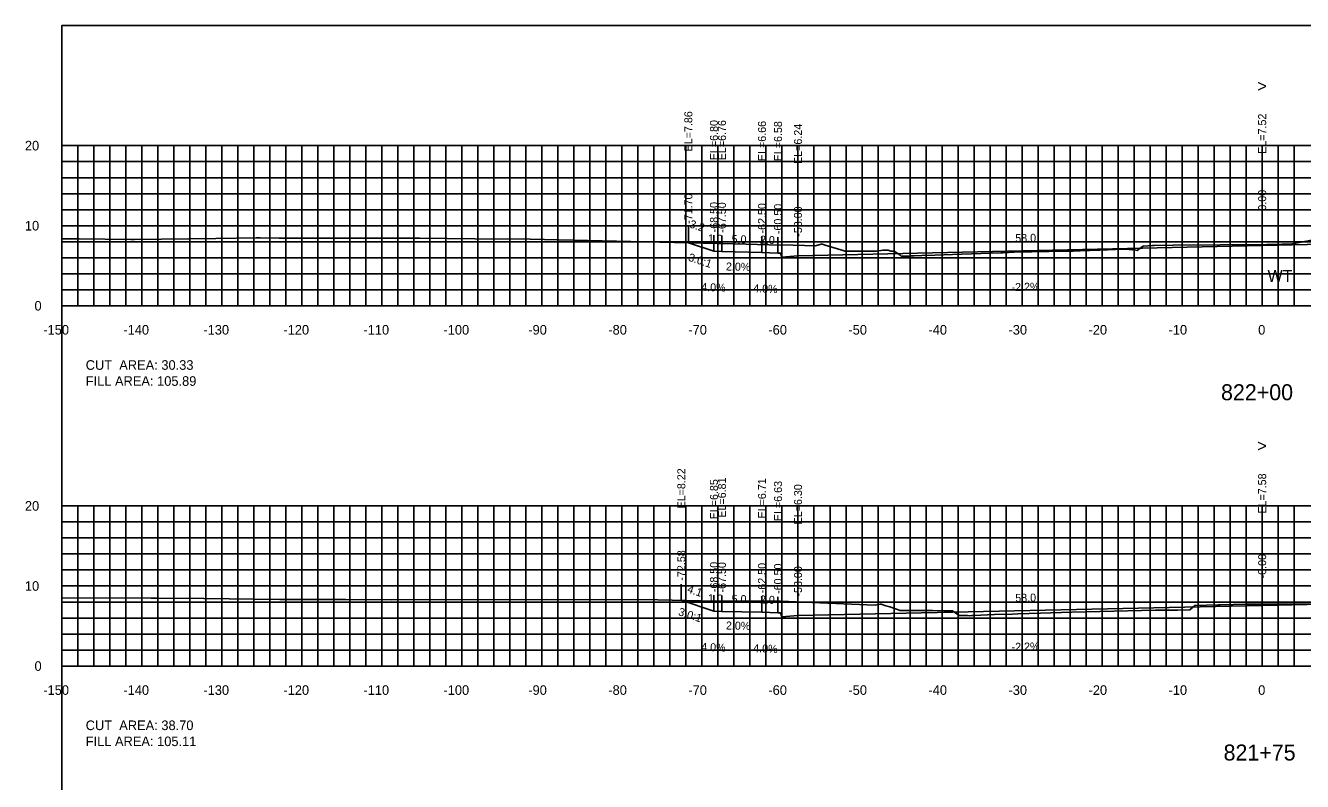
# Model space of a CAD drawing. Extents: x 1797419 to 1809236, y 248759 to 251512.
# Drawn here: x 1806216.5 to 1806376, y 250950.5 to 251044.9 of the extents above; entities that cross this region are included whole.
import ezdxf

# ---------------------------------------------------------------- set-up
doc = ezdxf.new("R2010")
doc.units = 0
for name, color, linetype in [('1', 7, 'Continuous'), ('10', 7, 'Continuous'), ('3', 7, 'Continuous'), ('31', 7, 'Continuous'), ('4', 7, 'Continuous'), ('60', 7, 'Continuous'), ('ANNO-TXT', 7, 'Continuous'), ('CL-CNST', 7, 'Continuous'), ('Level 62', 7, 'Continuous'), ('M-ROADS', 7, 'Continuous')]:
    doc.layers.add(name, color=color, linetype=linetype)

msp = doc.modelspace()

# ---------------------------------------------------------------- linework, layer by layer
for p, q in [((1806299.3, 251017.75), (1806299.3, 251019.75)), ((1806302.5, 251016.69), (1806302.5, 251018.69)), ((1806303.5, 251016.65), (1806303.5, 251018.65)), ((1806371, 251017.41), (1806371, 251019.41)), ((1806308.5, 251016.55), (1806308.5, 251018.55)), ((1806310.5, 251016.47), (1806310.5, 251018.47)), ((1806313, 251016.13), (1806313, 251018.13)), ((1806298.42, 250973.1), (1806298.42, 250975.1)), ((1806371, 250972.47), (1806371, 250974.47)), ((1806302.5, 250971.74), (1806302.5, 250973.74)), ((1806303.5, 250971.7), (1806303.5, 250973.7)), ((1806308.5, 250971.6), (1806308.5, 250973.6)), ((1806310.5, 250971.52), (1806310.5, 250973.52)), ((1806313, 250971.19), (1806313, 250973.19))]:
    msp.add_line(p, q)
msp.add_lwpolyline([(1806221, 250854.89), (1806521, 250854.89), (1806521, 251044.89), (1806221, 251044.89)], close=True)
at = {"layer": '60'}
for p, q in [((1806220.94, 251029.89), (1806221, 251029.89)), ((1806221, 251009.89), (1806221, 251029.89)), ((1806220.94, 251019.89), (1806221, 251019.89)), ((1806220.94, 251009.89), (1806221, 251009.89)), ((1806221, 251009.89), (1806521, 251009.89)), ((1806221, 251009.83), (1806221, 251009.89)), ((1806231, 251009.83), (1806231, 251009.89)), ((1806241, 251009.83), (1806241, 251009.89)), ((1806251, 251009.83), (1806251, 251009.89)), ((1806261, 251009.83), (1806261, 251009.89)), ((1806271, 251009.83), (1806271, 251009.89)), ((1806281, 251009.83), (1806281, 251009.89)), ((1806291, 251009.83), (1806291, 251009.89)), ((1806301, 251009.83), (1806301, 251009.89)), ((1806311, 251009.83), (1806311, 251009.89)), ((1806321, 251009.83), (1806321, 251009.89)), ((1806331, 251009.83), (1806331, 251009.89)), ((1806341, 251009.83), (1806341, 251009.89)), ((1806351, 251009.83), (1806351, 251009.89)), ((1806361, 251009.83), (1806361, 251009.89)), ((1806371, 251009.83), (1806371, 251009.89)), ((1806220.94, 250984.89), (1806221, 250984.89)), ((1806221, 250964.89), (1806221, 250984.89)), ((1806220.94, 250974.89), (1806221, 250974.89)), ((1806220.94, 250964.89), (1806221, 250964.89)), ((1806221, 250964.89), (1806521, 250964.89)), ((1806221, 250964.83), (1806221, 250964.89)), ((1806231, 250964.83), (1806231, 250964.89)), ((1806241, 250964.83), (1806241, 250964.89)), ((1806251, 250964.83), (1806251, 250964.89)), ((1806261, 250964.83), (1806261, 250964.89)), ((1806271, 250964.83), (1806271, 250964.89)), ((1806281, 250964.83), (1806281, 250964.89)), ((1806291, 250964.83), (1806291, 250964.89)), ((1806301, 250964.83), (1806301, 250964.89)), ((1806311, 250964.83), (1806311, 250964.89)), ((1806321, 250964.83), (1806321, 250964.89)), ((1806331, 250964.83), (1806331, 250964.89)), ((1806341, 250964.83), (1806341, 250964.89)), ((1806351, 250964.83), (1806351, 250964.89)), ((1806361, 250964.83), (1806361, 250964.89)), ((1806371, 250964.83), (1806371, 250964.89))]:
    msp.add_line(p, q, dxfattribs=at)
at = {"layer": 'CL-CNST'}
for points in [[(1806299.3, 251017.75), (1806302.5, 251016.69), (1806303.5, 251016.65), (1806308.5, 251016.55), (1806310.5, 251016.47), (1806310.83, 251016.47), (1806311, 251015.97), (1806313, 251016.13), (1806371, 251017.41), (1806429, 251018.69), (1806431, 251018.52), (1806431.17, 251019.02), (1806431.5, 251019.02), (1806433.5, 251019.1), (1806438.5, 251019.2), (1806439.5, 251019.24), (1806446.35, 251016.95)], [(1806298.42, 250973.1), (1806302.5, 250971.74), (1806303.5, 250971.7), (1806308.5, 250971.6), (1806310.5, 250971.52), (1806310.83, 250971.52), (1806311, 250971.02), (1806313, 250971.19), (1806371, 250972.47), (1806429, 250973.74), (1806431, 250973.58), (1806431.17, 250974.08), (1806431.5, 250974.08), (1806433.5, 250974.16), (1806438.5, 250974.26), (1806439.5, 250974.3), (1806446.1, 250972.1)]]:
    msp.add_lwpolyline(points, dxfattribs=at)
at = {"layer": 'Level 62'}
for p, q in [((1806221, 251029.89), (1806521, 251029.89)), ((1806221, 251009.89), (1806221, 251029.89)), ((1806223, 251009.89), (1806223, 251029.89)), ((1806225, 251009.89), (1806225, 251029.89)), ((1806227, 251009.89), (1806227, 251029.89)), ((1806229, 251009.89), (1806229, 251029.89)), ((1806231, 251009.89), (1806231, 251029.89)), ((1806233, 251009.89), (1806233, 251029.89)), ((1806235, 251009.89), (1806235, 251029.89)), ((1806237, 251009.89), (1806237, 251029.89)), ((1806239, 251009.89), (1806239, 251029.89)), ((1806241, 251009.89), (1806241, 251029.89)), ((1806243, 251009.89), (1806243, 251029.89)), ((1806245, 251009.89), (1806245, 251029.89)), ((1806247, 251009.89), (1806247, 251029.89)), ((1806249, 251009.89), (1806249, 251029.89)), ((1806251, 251009.89), (1806251, 251029.89)), ((1806253, 251009.89), (1806253, 251029.89)), ((1806255, 251009.89), (1806255, 251029.89)), ((1806257, 251009.89), (1806257, 251029.89)), ((1806259, 251009.89), (1806259, 251029.89)), ((1806261, 251009.89), (1806261, 251029.89)), ((1806263, 251009.89), (1806263, 251029.89)), ((1806265, 251009.89), (1806265, 251029.89)), ((1806267, 251009.89), (1806267, 251029.89)), ((1806269, 251009.89), (1806269, 251029.89)), ((1806271, 251009.89), (1806271, 251029.89)), ((1806273, 251009.89), (1806273, 251029.89)), ((1806275, 251009.89), (1806275, 251029.89)), ((1806277, 251009.89), (1806277, 251029.89)), ((1806279, 251009.89), (1806279, 251029.89)), ((1806281, 251009.89), (1806281, 251029.89)), ((1806283, 251009.89), (1806283, 251029.89)), ((1806285, 251009.89), (1806285, 251029.89)), ((1806287, 251009.89), (1806287, 251029.89)), ((1806289, 251009.89), (1806289, 251029.89)), ((1806291, 251009.89), (1806291, 251029.89)), ((1806293, 251009.89), (1806293, 251029.89)), ((1806295, 251009.89), (1806295, 251029.89)), ((1806297, 251009.89), (1806297, 251029.89)), ((1806299, 251009.89), (1806299, 251029.89)), ((1806301, 251009.89), (1806301, 251029.89)), ((1806303, 251009.89), (1806303, 251029.89)), ((1806305, 251009.89), (1806305, 251029.89)), ((1806307, 251009.89), (1806307, 251029.89)), ((1806309, 251009.89), (1806309, 251029.89)), ((1806311, 251009.89), (1806311, 251029.89)), ((1806313, 251009.89), (1806313, 251029.89)), ((1806315, 251009.89), (1806315, 251029.89)), ((1806317, 251009.89), (1806317, 251029.89)), ((1806319, 251009.89), (1806319, 251029.89)), ((1806321, 251009.89), (1806321, 251029.89)), ((1806323, 251009.89), (1806323, 251029.89)), ((1806325, 251009.89), (1806325, 251029.89)), ((1806327, 251009.89), (1806327, 251029.89)), ((1806329, 251009.89), (1806329, 251029.89)), ((1806331, 251009.89), (1806331, 251029.89)), ((1806333, 251009.89), (1806333, 251029.89)), ((1806335, 251009.89), (1806335, 251029.89)), ((1806337, 251009.89), (1806337, 251029.89)), ((1806339, 251009.89), (1806339, 251029.89)), ((1806341, 251009.89), (1806341, 251029.89)), ((1806343, 251009.89), (1806343, 251029.89)), ((1806345, 251009.89), (1806345, 251029.89)), ((1806347, 251009.89), (1806347, 251029.89)), ((1806349, 251009.89), (1806349, 251029.89)), ((1806351, 251009.89), (1806351, 251029.89)), ((1806353, 251009.89), (1806353, 251029.89)), ((1806355, 251009.89), (1806355, 251029.89)), ((1806357, 251009.89), (1806357, 251029.89)), ((1806359, 251009.89), (1806359, 251029.89)), ((1806361, 251009.89), (1806361, 251029.89)), ((1806363, 251009.89), (1806363, 251029.89)), ((1806365, 251009.89), (1806365, 251029.89)), ((1806367, 251009.89), (1806367, 251029.89)), ((1806369, 251009.89), (1806369, 251029.89)), ((1806371, 251009.89), (1806371, 251029.89)), ((1806373, 251009.89), (1806373, 251029.89)), ((1806375, 251009.89), (1806375, 251029.89)), ((1806221, 251027.89), (1806521, 251027.89)), ((1806221, 251025.89), (1806521, 251025.89)), ((1806221, 251023.89), (1806521, 251023.89)), ((1806221, 251021.89), (1806521, 251021.89)), ((1806221, 251019.89), (1806521, 251019.89)), ((1806221, 251017.89), (1806521, 251017.89)), ((1806221, 251015.89), (1806521, 251015.89)), ((1806221, 251013.89), (1806521, 251013.89)), ((1806221, 251011.89), (1806521, 251011.89)), ((1806221, 251009.89), (1806521, 251009.89)), ((1806221, 250984.89), (1806521, 250984.89)), ((1806221, 250964.89), (1806221, 250984.89)), ((1806223, 250964.89), (1806223, 250984.89)), ((1806225, 250964.89), (1806225, 250984.89)), ((1806227, 250964.89), (1806227, 250984.89)), ((1806229, 250964.89), (1806229, 250984.89)), ((1806231, 250964.89), (1806231, 250984.89)), ((1806233, 250964.89), (1806233, 250984.89)), ((1806235, 250964.89), (1806235, 250984.89)), ((1806237, 250964.89), (1806237, 250984.89)), ((1806239, 250964.89), (1806239, 250984.89)), ((1806241, 250964.89), (1806241, 250984.89)), ((1806243, 250964.89), (1806243, 250984.89)), ((1806245, 250964.89), (1806245, 250984.89)), ((1806247, 250964.89), (1806247, 250984.89)), ((1806249, 250964.89), (1806249, 250984.89)), ((1806251, 250964.89), (1806251, 250984.89)), ((1806253, 250964.89), (1806253, 250984.89)), ((1806255, 250964.89), (1806255, 250984.89)), ((1806257, 250964.89), (1806257, 250984.89)), ((1806259, 250964.89), (1806259, 250984.89)), ((1806261, 250964.89), (1806261, 250984.89)), ((1806263, 250964.89), (1806263, 250984.89)), ((1806265, 250964.89), (1806265, 250984.89)), ((1806267, 250964.89), (1806267, 250984.89)), ((1806269, 250964.89), (1806269, 250984.89)), ((1806271, 250964.89), (1806271, 250984.89)), ((1806273, 250964.89), (1806273, 250984.89)), ((1806275, 250964.89), (1806275, 250984.89)), ((1806277, 250964.89), (1806277, 250984.89)), ((1806279, 250964.89), (1806279, 250984.89)), ((1806281, 250964.89), (1806281, 250984.89)), ((1806283, 250964.89), (1806283, 250984.89)), ((1806285, 250964.89), (1806285, 250984.89)), ((1806287, 250964.89), (1806287, 250984.89)), ((1806289, 250964.89), (1806289, 250984.89)), ((1806291, 250964.89), (1806291, 250984.89)), ((1806293, 250964.89), (1806293, 250984.89)), ((1806295, 250964.89), (1806295, 250984.89)), ((1806297, 250964.89), (1806297, 250984.89)), ((1806299, 250964.89), (1806299, 250984.89)), ((1806301, 250964.89), (1806301, 250984.89)), ((1806303, 250964.89), (1806303, 250984.89)), ((1806305, 250964.89), (1806305, 250984.89)), ((1806307, 250964.89), (1806307, 250984.89)), ((1806309, 250964.89), (1806309, 250984.89)), ((1806311, 250964.89), (1806311, 250984.89)), ((1806313, 250964.89), (1806313, 250984.89)), ((1806315, 250964.89), (1806315, 250984.89)), ((1806317, 250964.89), (1806317, 250984.89)), ((1806319, 250964.89), (1806319, 250984.89)), ((1806321, 250964.89), (1806321, 250984.89)), ((1806323, 250964.89), (1806323, 250984.89)), ((1806325, 250964.89), (1806325, 250984.89)), ((1806327, 250964.89), (1806327, 250984.89)), ((1806329, 250964.89), (1806329, 250984.89)), ((1806331, 250964.89), (1806331, 250984.89)), ((1806333, 250964.89), (1806333, 250984.89)), ((1806335, 250964.89), (1806335, 250984.89)), ((1806337, 250964.89), (1806337, 250984.89)), ((1806339, 250964.89), (1806339, 250984.89)), ((1806341, 250964.89), (1806341, 250984.89)), ((1806343, 250964.89), (1806343, 250984.89)), ((1806345, 250964.89), (1806345, 250984.89)), ((1806347, 250964.89), (1806347, 250984.89)), ((1806349, 250964.89), (1806349, 250984.89)), ((1806351, 250964.89), (1806351, 250984.89)), ((1806353, 250964.89), (1806353, 250984.89)), ((1806355, 250964.89), (1806355, 250984.89)), ((1806357, 250964.89), (1806357, 250984.89)), ((1806359, 250964.89), (1806359, 250984.89)), ((1806361, 250964.89), (1806361, 250984.89)), ((1806363, 250964.89), (1806363, 250984.89)), ((1806365, 250964.89), (1806365, 250984.89)), ((1806367, 250964.89), (1806367, 250984.89)), ((1806369, 250964.89), (1806369, 250984.89)), ((1806371, 250964.89), (1806371, 250984.89)), ((1806373, 250964.89), (1806373, 250984.89)), ((1806375, 250964.89), (1806375, 250984.89)), ((1806221, 250982.89), (1806521, 250982.89)), ((1806221, 250980.89), (1806521, 250980.89)), ((1806221, 250978.89), (1806521, 250978.89)), ((1806221, 250976.89), (1806521, 250976.89)), ((1806221, 250974.89), (1806521, 250974.89)), ((1806221, 250972.89), (1806521, 250972.89)), ((1806221, 250970.89), (1806521, 250970.89)), ((1806221, 250968.89), (1806521, 250968.89)), ((1806221, 250966.89), (1806521, 250966.89)), ((1806221, 250964.89), (1806521, 250964.89))]:
    msp.add_line(p, q, dxfattribs=at)
at = {"layer": 'M-ROADS'}
for points in [[(1806221, 251018.27), (1806222.75, 251018.25), (1806223.2, 251018.25), (1806229.64, 251018.17), (1806229.81, 251018.17), (1806230.09, 251018.17), (1806240.26, 251018.28), (1806245.3, 251018.37), (1806245.67, 251018.36), (1806245.8, 251018.36), (1806248.18, 251018.32), (1806252.21, 251018.32), (1806252.93, 251018.32), (1806265.51, 251018.32), (1806265.73, 251018.32), (1806272.61, 251018.26), (1806279.52, 251018.2), (1806292.13, 251017.92), (1806303.03, 251017.67), (1806303.6, 251017.65), (1806310.86, 251017.48), (1806311.01, 251017.49), (1806315.2, 251017.37), (1806315.88, 251017.59), (1806315.95, 251017.62), (1806316.38, 251017.48), (1806318.76, 251016.76), (1806318.82, 251016.73), (1806320.49, 251016.71), (1806320.77, 251016.71), (1806322.8, 251016.73), (1806323.61, 251016.83), (1806324.02, 251016.83), (1806324.25, 251016.85), (1806324.59, 251016.73), (1806325.01, 251016.69), (1806325.21, 251016.59), (1806325.75, 251016.22), (1806325.91, 251016.1), (1806326.84, 251016.1), (1806326.91, 251016.1), (1806327.03, 251016.11), (1806327.13, 251016.11), (1806327.18, 251016.11), (1806327.39, 251016.11), (1806327.52, 251016.11), (1806328.49, 251016.15), (1806330.08, 251016.2), (1806332.29, 251016.29), (1806335.85, 251016.42), (1806338.35, 251016.51), (1806338.59, 251016.52), (1806340.02, 251016.57), (1806346.61, 251016.71), (1806346.79, 251016.72), (1806346.84, 251016.72), (1806346.88, 251016.72), (1806346.94, 251016.72), (1806347.29, 251016.72), (1806347.39, 251016.72), (1806348.27, 251016.76), (1806350.71, 251016.85), (1806353.65, 251016.96), (1806353.98, 251016.94), (1806354.74, 251016.87), (1806354.75, 251016.87), (1806354.87, 251016.91), (1806355.39, 251016.8), (1806356.05, 251017.29), (1806356.13, 251017.35), (1806357.31, 251017.4), (1806357.4, 251017.4), (1806357.49, 251017.4), (1806359.88, 251017.48), (1806371.59, 251017.54), (1806373.5, 251017.57), (1806374.54, 251017.57), (1806378.51, 251018.35)], [(1806221, 250973.42), (1806232.16, 250973.37), (1806232.37, 250973.37), (1806232.57, 250973.37), (1806232.76, 250973.37), (1806232.98, 250973.37), (1806238.75, 250973.34), (1806248.26, 250973.2), (1806255.77, 250973.19), (1806256.11, 250973.19), (1806256.2, 250973.19), (1806256.45, 250973.19), (1806262.18, 250973.17), (1806281.63, 250973.22), (1806295.48, 250973.17), (1806302.61, 250973.01), (1806302.88, 250973.01), (1806309.78, 250973), (1806309.79, 250973), (1806309.8, 250973), (1806310.19, 250973), (1806310.31, 250973), (1806310.81, 250972.98), (1806322.63, 250972.48), (1806323.08, 250972.58), (1806323.28, 250972.61), (1806323.39, 250972.62), (1806323.97, 250972.43), (1806324.46, 250972.27), (1806325.76, 250971.84), (1806328.12, 250971.84), (1806329.81, 250971.84), (1806331.22, 250971.77), (1806332.28, 250971.77), (1806332.29, 250971.77), (1806332.44, 250971.7), (1806332.54, 250971.63), (1806333.13, 250971.19), (1806333.56, 250971.19), (1806333.57, 250971.19), (1806333.62, 250971.19), (1806333.69, 250971.19), (1806333.71, 250971.19), (1806333.77, 250971.19), (1806333.87, 250971.19), (1806333.97, 250971.2), (1806334, 250971.19), (1806334.17, 250971.19), (1806334.41, 250971.18), (1806334.72, 250971.19), (1806334.97, 250971.21), (1806337.54, 250971.31), (1806339.81, 250971.38), (1806340.47, 250971.4), (1806340.47, 250971.4), (1806343.29, 250971.5), (1806347.22, 250971.63), (1806350.7, 250971.7), (1806357.67, 250971.85), (1806358.34, 250971.85), (1806358.54, 250971.85), (1806360.17, 250971.88), (1806360.38, 250971.88), (1806360.41, 250971.88), (1806361.97, 250971.92), (1806362.3, 250972.21), (1806362.6, 250972.45), (1806365.52, 250972.53), (1806365.75, 250972.53), (1806369.05, 250972.61), (1806375.23, 250972.64), (1806378.98, 250972.66)]]:
    msp.add_lwpolyline(points, dxfattribs=at)

# ---------------------------------------------------------------- texts
for p in [(1806299.21, 251015.54), (1806297.96, 250971.27)]:
    msp.add_text('3.0:1', height=1, rotation=341.5651).set_placement(p)
at = {"layer": '1'}
for s, p in [('822+00', (1806365.86, 250998.09)), ('821+75', (1806366.18, 250953.09))]:
    msp.add_text(s, height=2, dxfattribs=at).set_placement(p)
at = {"layer": '10'}
for s, p in [('-150', (1806218.7, 251006.29)), ('-140', (1806228.7, 251006.29)), ('-130', (1806238.7, 251006.29)), ('-120', (1806248.7, 251006.29)), ('-110', (1806258.7, 251006.29)), ('-100', (1806268.7, 251006.29)), ('-90', (1806279.3, 251006.29)), ('-80', (1806289.3, 251006.29)), ('-70', (1806299.3, 251006.29)), ('-60', (1806309.3, 251006.29)), ('-50', (1806319.3, 251006.29)), ('-40', (1806329.3, 251006.29)), ('-30', (1806339.3, 251006.29)), ('-20', (1806349.3, 251006.29)), ('-10', (1806359.3, 251006.29)), ('0', (1806370.5, 251006.29)), ('-150', (1806218.7, 250961.29)), ('-140', (1806228.7, 250961.29)), ('-130', (1806238.7, 250961.29)), ('-120', (1806248.7, 250961.29)), ('-110', (1806258.7, 250961.29)), ('-100', (1806268.7, 250961.29)), ('-90', (1806279.3, 250961.29)), ('-80', (1806289.3, 250961.29)), ('-70', (1806299.3, 250961.29)), ('-60', (1806309.3, 250961.29)), ('-50', (1806319.3, 250961.29)), ('-40', (1806329.3, 250961.29)), ('-30', (1806339.3, 250961.29)), ('-20', (1806349.3, 250961.29)), ('-10', (1806359.3, 250961.29)), ('0', (1806370.5, 250961.29))]:
    msp.add_text(s, height=1.2, dxfattribs=at).set_placement(p)
at = {"layer": '3'}
for s, p in [('EL=7.86', (1806299.8, 251029.17)), ('EL=6.80', (1806303, 251028.07)), ('EL=6.76', (1806304, 251028.06)), ('EL=7.52', (1806371.5, 251028.87)), ('EL=6.66', (1806309, 251027.96)), ('EL=6.58', (1806311, 251027.93)), ('EL=6.24', (1806313.5, 251027.6)), ('-71.70', (1806299.8, 251020.13)), ('0.00', (1806371.5, 251021.77)), ('-68.50', (1806303, 251019.06)), ('-67.50', (1806304, 251019.02)), ('-62.50', (1806309, 251018.92)), ('-60.50', (1806311, 251018.84)), ('-58.00', (1806313.5, 251018.51)), ('EL=8.22', (1806298.92, 250984.57)), ('EL=6.81', (1806304, 250983.42)), ('EL=6.71', (1806309, 250983.32)), ('EL=7.58', (1806371.5, 250983.93)), ('EL=6.85', (1806303, 250983.21)), ('EL=6.63', (1806311, 250982.99)), ('EL=6.30', (1806313.5, 250982.58)), ('-72.58', (1806298.92, 250975.56)), ('-0.00', (1806371.5, 250975.84)), ('-68.50', (1806303, 250974.12)), ('-67.50', (1806304, 250974.08)), ('-62.50', (1806309, 250973.98)), ('-60.50', (1806311, 250973.9)), ('-58.00', (1806313.5, 250973.57))]:
    msp.add_text(s, height=1, rotation=90, dxfattribs=at).set_placement(p)
at = {"layer": '31'}
for s, p in [('20', (1806216.4, 251029.29)), ('10', (1806216.4, 251019.29)), ('0', (1806217.6, 251009.29)), ('20', (1806216.4, 250984.29)), ('10', (1806216.4, 250974.29)), ('0', (1806217.6, 250964.29))]:
    msp.add_text(s, height=1.2, dxfattribs=at).set_placement(p)
at = {"layer": '4'}
for s, rotation, p in [('3.2', 341.5651, (1806299.37, 251019.7)), ('1.0', 357.7094, (1806301.73, 251017.82)), ('5.0', 358.8542, (1806304.7, 251017.72)), ('2.0', 357.7094, (1806308.23, 251017.66)), ('58.0', 1.2603, (1806340.16, 251017.83)), ('2.0%', 358.8542, (1806303.99, 251014.3)), ('4.0%', 357.7094, (1806300.89, 251011.75)), ('4.0%', 357.7094, (1806307.39, 251011.59)), ('-2.2%', 1.2603, (1806339.7, 251011.72)), ('4.1', 341.5651, (1806299.09, 250974.11)), ('58.0', 1.2603, (1806340.16, 250972.89)), ('1.0', 357.7094, (1806301.73, 250972.88)), ('5.0', 358.8542, (1806304.7, 250972.78)), ('2.0', 357.7094, (1806308.23, 250972.72)), ('2.0%', 358.8542, (1806303.99, 250969.46)), ('4.0%', 357.7094, (1806300.89, 250966.8)), ('4.0%', 357.7094, (1806307.39, 250966.64)), ('-2.2%', 1.2603, (1806339.7, 250966.78))]:
    msp.add_text(s, height=1, rotation=rotation, dxfattribs=at).set_placement(p)
at = {"layer": '60'}
for s, height, p in [('>', 1.5, (1806370.39, 251036.59)), ('WT', 1.5, (1806371.67, 251012.87)), ('-', 0.0001, (1806221, 251009.89)), ('>', 1.5, (1806370.39, 250991.66)), ('-', 0.0001, (1806221, 250964.89))]:
    msp.add_text(s, height=height, dxfattribs=at).set_placement(p)
at = {"layer": 'ANNO-TXT'}
for s, p in [('CUT  AREA: 30.33', (1806224, 251001.89)), ('FILL AREA: 105.89', (1806224, 250999.89)), ('CUT  AREA: 38.70', (1806224, 250956.89)), ('FILL AREA: 105.11', (1806224, 250954.89))]:
    msp.add_text(s, height=1.2, dxfattribs=at).set_placement(p)

doc.saveas('drawing.dxf')
